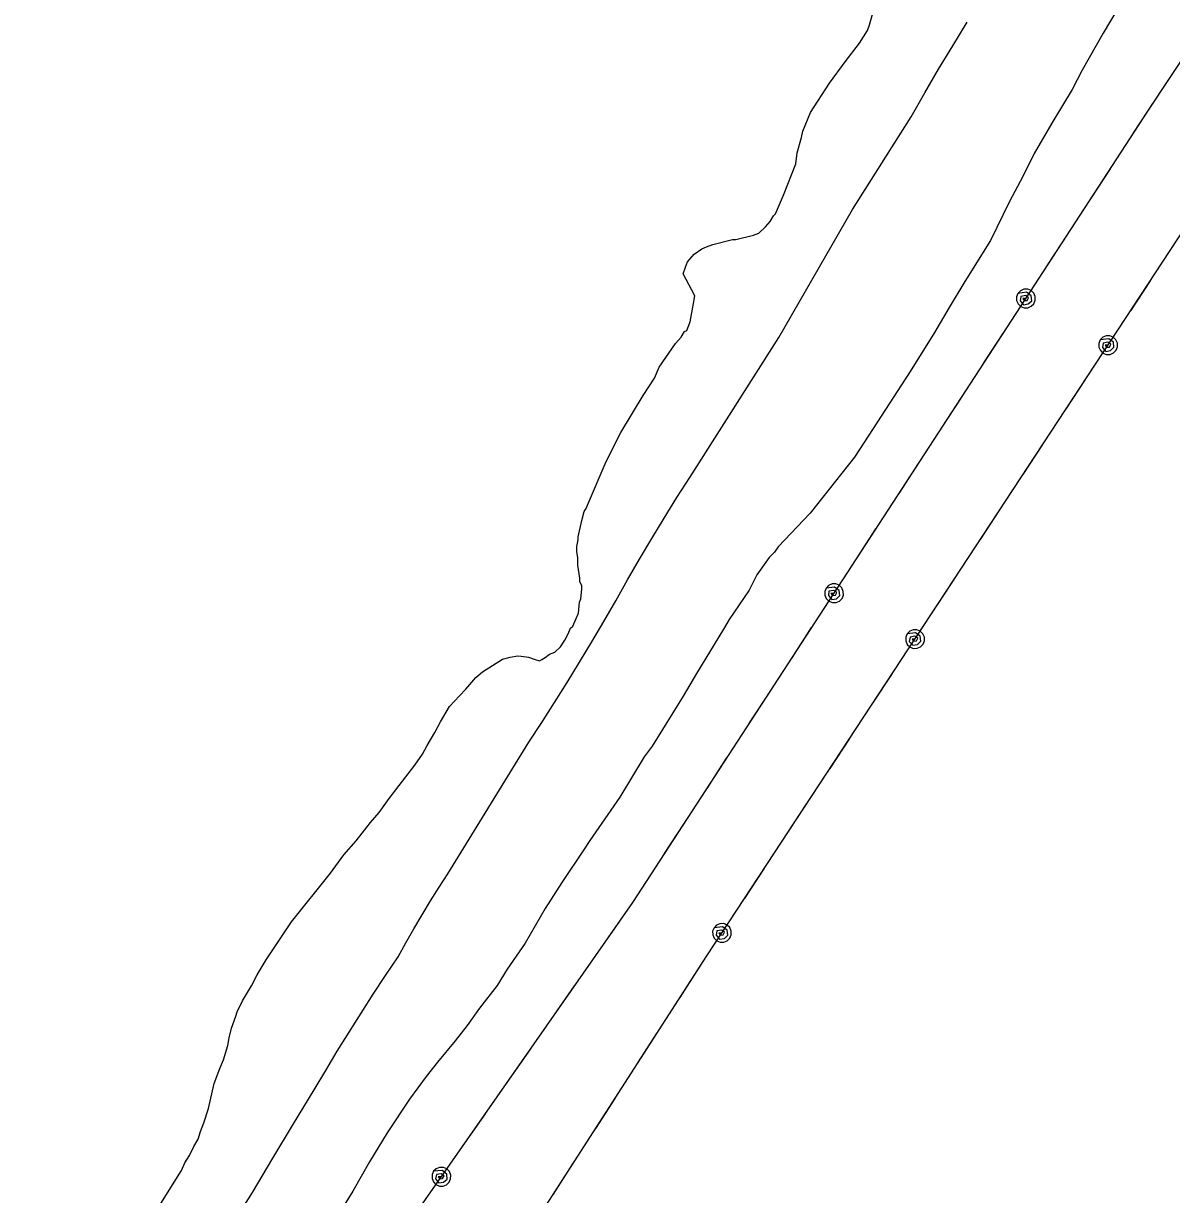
# Model space of a CAD drawing. Extents: x 3329332 to 3367211, y 631066 to 656469.
# Drawn here: x 3352420 to 3353510, y 650799 to 651911 of the extents above; entities that cross this region are included whole.
import ezdxf

# ---------------------------------------------------------------- set-up
doc = ezdxf.new("R2010")
doc.units = 0
for name, color, linetype in [('V-SITE-VEGE', 7, 'Continuous'), ('V-TOPO-SHOR', 7, 'Continuous'), ('V-UTIL-LINE', 7, 'Continuous')]:
    doc.layers.add(name, color=color, linetype=linetype)

msp = doc.modelspace()

# ---------------------------------------------------------------- linework, layer by layer
at = {"layer": 'V-SITE-VEGE'}
for p, q in [((3353223.3, 651909.7), (3353229.9, 651933.5)), ((3353459, 651925.4), (3353445.2, 651901.7)), ((3353221.2, 651904.5), (3353223.3, 651909.7)), ((3353213.8, 651892.2), (3353221.2, 651904.5)), ((3353445.2, 651901.7), (3353425, 651866.7)), ((3353200.1, 651874.7), (3353213.8, 651892.2)), ((3353185.3, 651854.2), (3353200.1, 651874.7)), ((3353425, 651866.7), (3353415.5, 651848.2)), ((3353167.3, 651826.4), (3353185.3, 651854.2)), ((3353415.5, 651848.2), (3353396.4, 651816.3)), ((3353159.9, 651808.8), (3353167.3, 651826.4)), ((3353158.7, 651802.6), (3353159.9, 651808.8)), ((3353396.4, 651816.3), (3353379.5, 651787.4)), ((3353154.4, 651788.2), (3353158.7, 651802.6)), ((3353153.2, 651777.8), (3353154.4, 651788.2)), ((3353379.5, 651787.4), (3353368.8, 651765.8)), ((3353141.5, 651747.9), (3353153.2, 651777.8)), ((3353368.8, 651765.8), (3353356.1, 651742.1)), ((3353134, 651730.3), (3353141.5, 651747.9)), ((3353356.1, 651742.1), (3353338, 651705)), ((3353131.9, 651728.3), (3353134, 651730.3)), ((3353118.2, 651711.9), (3353124.5, 651718)), ((3353124.5, 651718), (3353128.7, 651723.1)), ((3353128.7, 651723.1), (3353131.9, 651728.3)), ((3353096.3, 651705.9), (3353113, 651709.9)), ((3353113, 651709.9), (3353118.2, 651711.9)), ((3353056.8, 651691.9), (3353064.1, 651697)), ((3353064.1, 651697), (3353068.3, 651699)), ((3353068.3, 651699), (3353074.5, 651701)), ((3353074.5, 651701), (3353093.2, 651706)), ((3353093.2, 651706), (3353096.3, 651705.9)), ((3353338, 651705), (3353313.6, 651665.9)), ((3353048.3, 651679.6), (3353050.4, 651684.7)), ((3353050.4, 651684.7), (3353056.8, 651691.9)), ((3353046.2, 651673.4), (3353048.3, 651679.6)), ((3353057.3, 651652.5), (3353046.2, 651673.4)), ((3353313.6, 651665.9), (3353298.8, 651641.2)), ((3353056.2, 651645.2), (3353057.3, 651652.5)), ((3353052.8, 651627.6), (3353056.2, 651645.2)), ((3353298.8, 651641.2), (3353285, 651617.5)), ((3353044.4, 651613.2), (3353047.5, 651618.4)), ((3353047.5, 651618.4), (3353049.6, 651619.4)), ((3353049.6, 651619.4), (3353052.8, 651627.6)), ((3353023.3, 651584.5), (3353039.1, 651607.1)), ((3353039.1, 651607.1), (3353044.4, 651613.2)), ((3353285, 651617.5), (3353261.7, 651580.4)), ((3353019, 651574.1), (3353023.3, 651584.5)), ((3353008.4, 651557.7), (3353019, 651574.1)), ((3353261.7, 651580.4), (3353218.4, 651513.6)), ((3352987.2, 651522.7), (3353008.4, 651557.7)), ((3352975.5, 651500), (3352987.2, 651522.7)), ((3353218.4, 651513.6), (3353208.9, 651499.2)), ((3352972.3, 651492.8), (3352975.5, 651500)), ((3353208.9, 651499.2), (3353166.7, 651445.8)), ((3352956.3, 651455.7), (3352972.3, 651492.8)), ((3352954.2, 651450.5), (3352955.3, 651453.6)), ((3352955.3, 651453.6), (3352956.3, 651455.7)), ((3352949.9, 651439.1), (3352952.1, 651447.4)), ((3352952.1, 651447.4), (3352954.2, 651450.5)), ((3353166.7, 651445.8), (3353136.3, 651414)), ((3352946.6, 651423.6), (3352949.9, 651439.1)), ((3352945.4, 651414.3), (3352946.5, 651420.5)), ((3352946.5, 651420.5), (3352946.6, 651423.6)), ((3352945.4, 651409.1), (3352945.4, 651414.3)), ((3352946.3, 651403.9), (3352945.4, 651409.1)), ((3353133.1, 651408.8), (3353127.8, 651403.7)), ((3353136.3, 651414), (3353133.1, 651408.8)), ((3352946.2, 651396.7), (3352946.3, 651403.9)), ((3352948.2, 651384.2), (3352946.2, 651396.7)), ((3353127.8, 651403.7), (3353116.2, 651387.3)), ((3352948.1, 651381.1), (3352948.2, 651384.2)), ((3353116.2, 651387.3), (3353108.8, 651372.9)), ((3352950.1, 651376.9), (3352948.1, 651381.1)), ((3352949, 651364.5), (3352950.1, 651373.8)), ((3352950.1, 651373.8), (3352950.1, 651376.9)), ((3353108.8, 651372.9), (3353089.8, 651345.1)), ((3352947.9, 651361.4), (3352949, 651364.5)), ((3352944.6, 651345.9), (3352946.7, 651351)), ((3352946.7, 651351), (3352947.9, 651361.4)), ((3352941.4, 651338.6), (3352944.6, 651345.9)), ((3353089.8, 651345.1), (3353084.5, 651335.8)), ((3352934, 651325.3), (3352937.1, 651331.4)), ((3352937.1, 651331.4), (3352939.3, 651336.6)), ((3352939.3, 651336.6), (3352941.4, 651338.6)), ((3353084.5, 651335.8), (3353059, 651293.6)), ((3352924.5, 651314), (3352929.7, 651319.1)), ((3352929.7, 651319.1), (3352934, 651325.3)), ((3352855.8, 651295.1), (3352874.6, 651307.3)), ((3352874.6, 651307.3), (3352881.9, 651309.3)), ((3352881.9, 651309.3), (3352889.2, 651310.3)), ((3352889.2, 651310.3), (3352892.3, 651310.2)), ((3352892.3, 651310.2), (3352899.5, 651309.1)), ((3352899.5, 651309.1), (3352905.7, 651306.9)), ((3352905.7, 651306.9), (3352909.9, 651305.8)), ((3352909.9, 651305.8), (3352911.9, 651306.9)), ((3352911.9, 651306.9), (3352915.1, 651308.9)), ((3352915.1, 651308.9), (3352919.3, 651312)), ((3352919.3, 651312), (3352924.5, 651314)), ((3352849.5, 651290), (3352855.8, 651295.1)), ((3352840, 651278.7), (3352849.5, 651290)), ((3353059, 651293.6), (3353046.3, 651272)), ((3352833.7, 651272.6), (3352840, 651278.7)), ((3352815.8, 651247.9), (3352824.3, 651262.3)), ((3352824.3, 651262.3), (3352833.7, 651272.6)), ((3353046.3, 651272), (3353016.7, 651224.7)), ((3352810.5, 651237.6), (3352815.8, 651247.9)), ((3352803.1, 651225.3), (3352810.5, 651237.6)), ((3352798.8, 651217), (3352803.1, 651225.3)), ((3353016.7, 651224.7), (3353009.3, 651214.4)), ((3352779.8, 651191.3), (3352791.4, 651206.7)), ((3352791.4, 651206.7), (3352798.8, 651217)), ((3353009.3, 651214.4), (3352986, 651176.3)), ((3352767.2, 651174.9), (3352779.8, 651191.3)), ((3352757.7, 651161.5), (3352767.2, 651174.9)), ((3352986, 651176.3), (3352969.1, 651151.6)), ((3352749.3, 651152.3), (3352757.7, 651161.5)), ((3352735.6, 651134.8), (3352749.3, 651152.3)), ((3352969.1, 651151.6), (3352957.5, 651135.2)), ((3352724, 651121.5), (3352735.6, 651134.8)), ((3352957.5, 651135.2), (3352952.2, 651126.9)), ((3352711.3, 651104), (3352724, 651121.5)), ((3352952.2, 651126.9), (3352931.1, 651095.1)), ((3352674.4, 651057.8), (3352711.3, 651104)), ((3352931.1, 651095.1), (3352915.2, 651070.4)), ((3352915.2, 651070.4), (3352896.1, 651037.4)), ((3352650.1, 651021.8), (3352674.4, 651057.8)), ((3352896.1, 651037.4), (3352879.2, 651012.7)), ((3352641.7, 651007.4), (3352650.1, 651021.8)), ((3352636.4, 650997.1), (3352641.7, 651007.4)), ((3352879.2, 651012.7), (3352869.7, 650997.3)), ((3352627.9, 650982.7), (3352636.4, 650997.1)), ((3352869.7, 650997.3), (3352852.8, 650975.7)), ((3352622.6, 650972.4), (3352627.9, 650982.7)), ((3352852.8, 650975.7), (3352841.2, 650959.3)), ((3352617.2, 650956.9), (3352621.5, 650968.2)), ((3352621.5, 650968.2), (3352622.6, 650972.4)), ((3352615, 650947.6), (3352617.2, 650956.9)), ((3352841.2, 650959.3), (3352829.6, 650944.9)), ((3352609.6, 650926.9), (3352613.9, 650940.3)), ((3352613.9, 650940.3), (3352615, 650947.6)), ((3352829.6, 650944.9), (3352812.8, 650924.4)), ((3352601, 650904.2), (3352606.3, 650918.6)), ((3352606.3, 650918.6), (3352609.6, 650926.9)), ((3352812.8, 650924.4), (3352802.3, 650911)), ((3352802.3, 650911), (3352786.4, 650889.4)), ((3352595.5, 650880.4), (3352601, 650904.2)), ((3352786.4, 650889.4), (3352765.3, 650857.5)), ((3352591.2, 650867), (3352595.5, 650880.4)), ((3352588, 650858.7), (3352591.2, 650867)), ((3352581.6, 650844.3), (3352585.8, 650851.5)), ((3352585.8, 650851.5), (3352588, 650858.7)), ((3352765.3, 650857.5), (3352748.3, 650829.8)), ((3352577.3, 650836), (3352581.6, 650844.3)), ((3352569.9, 650821.6), (3352573.1, 650828.8)), ((3352573.1, 650828.8), (3352577.3, 650836)), ((3352748.3, 650829.8), (3352732.4, 650802)), ((3352548.7, 650787.7), (3352569.9, 650821.6)), ((3352732.4, 650802), (3352713.4, 650771.1))]:
    msp.add_line(p, q, dxfattribs=at)
at = {"layer": 'V-TOPO-SHOR'}
msp.add_lwpolyline([(3352615.5, 650766.1), (3352637.4, 650800.7), (3352656.6, 650833.4), (3352676.1, 650866), (3352695.9, 650898.3), (3352706.8, 650916.7), (3352717.8, 650934.9), (3352729, 650953.1), (3352740.4, 650971.1), (3352752, 650989), (3352763.7, 651006.8), (3352775.6, 651024.5), (3352783, 651038), (3352790.6, 651051.3), (3352798.4, 651064.5), (3352806.3, 651077.6), (3352814.5, 651090.6), (3352822.8, 651103.5), (3352899.6, 651228.3), (3352911.9, 651247.2), (3352924, 651266.2), (3352936, 651285.2), (3352947.8, 651304.4), (3352959.5, 651323.8), (3352970.9, 651343.2), (3352982.2, 651362.7), (3352993.4, 651382.5), (3353004.8, 651402.3), (3353016.4, 651421.9), (3353028.3, 651441.3), (3353040.3, 651460.7), (3353052.6, 651479.9), (3353137.1, 651612.8), (3353207.1, 651734.3), (3353262.6, 651822.3), (3353275.6, 651845), (3353288.8, 651867.5), (3353302.2, 651889.9), (3353315.8, 651912.2)], dxfattribs=at)
at = {"layer": 'V-UTIL-LINE'}
for points in [[(3350803.2, 647577.3), (3351044.7, 647907.8), (3351429.3, 648520.6), (3352109.5, 649575.8), (3352428.9, 650260.2), (3352998.4, 651076.2), (3353488.1, 651828.6), (3353894.5, 652441.8), (3354282, 653038.9), (3354772.4, 653789.6), (3355571.2, 654368.9), (3355999.9, 654674.7)], [(3350907.4, 647512.6), (3351123.8, 647854.3), (3351520.9, 648463.4), (3352203.2, 649518), (3352530.5, 650189.6), (3353068.7, 651025.4), (3353558.4, 651771), (3353953.6, 652384.6), (3354349.4, 652988.5), (3354829.6, 653717.3), (3355620.1, 654289.6), (3356151.7, 654675)], [(3353473.7, 651806.5), (3353488.1, 651828.6), (3353492.3, 651835)], [(3353433.3, 651744.5), (3353451.9, 651773)], [(3353393, 651682.5), (3353411.5, 651711)], [(3353471.2, 651638.1), (3353489.9, 651666.6)], [(3353371.7, 651649.8), (3353368.8, 651649.7), (3353370.2, 651647.8), (3353373, 651648), (3353374.3, 651650.6), (3353371.5, 651652.6), (3353366.9, 651651.7), (3353366.3, 651647.5), (3353369.5, 651643.9), (3353374, 651644.6), (3353377.2, 651647.7), (3353376.7, 651652.5), (3353372.2, 651655.8), (3353364.2, 651654.7), (3353362.9, 651651.4), (3353362.9, 651647.9), (3353364.3, 651644.7), (3353366.8, 651642.2), (3353370.1, 651640.9), (3353373.6, 651641), (3353376.8, 651642.4), (3353379.2, 651644.9), (3353380.6, 651648.1), (3353380.5, 651651.6), (3353379.1, 651654.9), (3353376.6, 651657.3), (3353373.4, 651658.6), (3353369.8, 651658.6), (3353366.6, 651657.2), (3353364.2, 651654.7)], [(3353331.9, 651588.6), (3353350.4, 651617.1)], [(3353449.8, 651605.5), (3353446.9, 651605.5), (3353448.3, 651603.6), (3353451.1, 651603.7), (3353452.4, 651606.3), (3353449.6, 651608.3), (3353445, 651607.5), (3353444.4, 651603.3), (3353447.6, 651599.6), (3353452.1, 651600.3), (3353455.3, 651603.5), (3353454.8, 651608.2), (3353450.4, 651611.5), (3353442.3, 651610.5), (3353441, 651607.2), (3353441, 651603.7), (3353442.4, 651600.5), (3353444.9, 651598), (3353448.1, 651596.7), (3353451.6, 651596.7), (3353454.9, 651598.1), (3353457.3, 651600.6), (3353458.6, 651603.9), (3353458.6, 651607.4), (3353457.2, 651610.6), (3353454.7, 651613.1), (3353451.5, 651614.4), (3353448, 651614.4), (3353444.7, 651613), (3353442.3, 651610.5)], [(3353409.7, 651544.5), (3353428.4, 651572.9)], [(3353291.5, 651526.6), (3353310.1, 651555.1)], [(3353369.1, 651482.7), (3353387.8, 651511.1)], [(3353251.2, 651464.6), (3353269.7, 651493.1)], [(3353328.5, 651420.8), (3353347.1, 651449.2)], [(3353210.8, 651402.5), (3353229.3, 651431)], [(3353287.9, 651359), (3353306.5, 651387.4)], [(3353189.5, 651369.8), (3353186.6, 651369.8), (3353188, 651367.9), (3353190.8, 651368), (3353192.1, 651370.7), (3353189.3, 651372.6), (3353184.7, 651371.8), (3353184.1, 651367.6), (3353187.3, 651363.9), (3353191.8, 651364.7), (3353195, 651367.8), (3353194.5, 651372.6), (3353190.1, 651375.8), (3353182, 651374.8), (3353180.7, 651371.5), (3353180.7, 651368), (3353182.1, 651364.8), (3353184.6, 651362.3), (3353187.9, 651361), (3353191.4, 651361), (3353194.6, 651362.4), (3353197.1, 651364.9), (3353198.4, 651368.2), (3353198.3, 651371.7), (3353196.9, 651374.9), (3353194.4, 651377.4), (3353191.2, 651378.7), (3353187.7, 651378.7), (3353184.4, 651377.3), (3353182, 651374.8)], [(3353149.7, 651308.7), (3353168.2, 651337.2)], [(3353266.4, 651326.4), (3353263.6, 651326.3), (3353264.9, 651324.4), (3353267.7, 651324.6), (3353269, 651327.2), (3353266.3, 651329.2), (3353261.7, 651328.3), (3353261, 651324.1), (3353264.2, 651320.5), (3353268.7, 651321.2), (3353271.9, 651324.3), (3353271.4, 651329.1), (3353267, 651332.4), (3353258.9, 651331.3), (3353257.6, 651328.1), (3353257.6, 651324.6), (3353259, 651321.3), (3353261.5, 651318.9), (3353264.8, 651317.5), (3353268.3, 651317.6), (3353271.5, 651318.9), (3353274, 651321.4), (3353275.3, 651324.7), (3353275.3, 651328.2), (3353273.9, 651331.4), (3353271.4, 651333.9), (3353268.1, 651335.2), (3353264.6, 651335.2), (3353261.4, 651333.8), (3353258.9, 651331.3)], [(3353226.4, 651265.4), (3353245, 651293.8)], [(3353109.3, 651246.7), (3353127.9, 651275.1)], [(3353185.7, 651203.5), (3353204.4, 651231.9)], [(3353069, 651184.6), (3353087.5, 651213.1)], [(3353145.1, 651141.7), (3353163.8, 651170.1)], [(3353028.6, 651122.6), (3353047.2, 651151.1)], [(3353104.5, 651079.8), (3353123.2, 651108.2)], [(3352966, 651029.8), (3352985.5, 651057.6)], [(3353083.1, 651047.2), (3353080.2, 651047.1), (3353081.6, 651045.3), (3353084.3, 651045.4), (3353085.6, 651048), (3353082.9, 651050), (3353078.3, 651049.2), (3353077.6, 651045), (3353080.9, 651041.3), (3353085.4, 651042), (3353088.6, 651045.1), (3353088.1, 651049.9), (3353083.6, 651053.2), (3353075.6, 651052.2), (3353074.2, 651048.9), (3353074.3, 651045.4), (3353075.6, 651042.2), (3353078.1, 651039.7), (3353081.4, 651038.4), (3353084.9, 651038.4), (3353088.1, 651039.8), (3353090.6, 651042.3), (3353091.9, 651045.5), (3353091.9, 651049), (3353090.5, 651052.3), (3353088, 651054.7), (3353084.8, 651056.1), (3353081.2, 651056), (3353078, 651054.7), (3353075.6, 651052.2)], [(3353043.4, 650986), (3353061.8, 651014.6)], [(3352923.6, 650969.1), (3352943.1, 650997)], [(3353003.3, 650923.8), (3353021.7, 650952.3)], [(3352881.3, 650908.4), (3352900.8, 650936.3)], [(3352963.2, 650861.5), (3352981.6, 650890.1)], [(3352838.9, 650847.7), (3352858.4, 650875.6)], [(3352923.2, 650799.3), (3352941.6, 650827.9)], [(3352816.6, 650815.7), (3352813.7, 650815.7), (3352815.1, 650813.8), (3352817.8, 650813.9), (3352819.2, 650816.5), (3352816.5, 650818.5), (3352811.9, 650817.8), (3352811.1, 650813.6), (3352814.2, 650809.9), (3352818.8, 650810.5), (3352822.1, 650813.5), (3352821.7, 650818.3), (3352817.3, 650821.7), (3352809.2, 650820.9), (3352807.8, 650817.7), (3352807.8, 650814.2), (3352809, 650810.9), (3352811.5, 650808.3), (3352814.7, 650806.9), (3352818.2, 650806.9), (3352821.5, 650808.1), (3352824, 650810.6), (3352825.4, 650813.8), (3352825.5, 650817.3), (3352824.2, 650820.6), (3352821.8, 650823.1), (3352818.6, 650824.5), (3352815, 650824.6), (3352811.8, 650823.3), (3352809.2, 650820.9)]]:
    msp.add_lwpolyline(points, dxfattribs=at)

doc.saveas('drawing.dxf')
